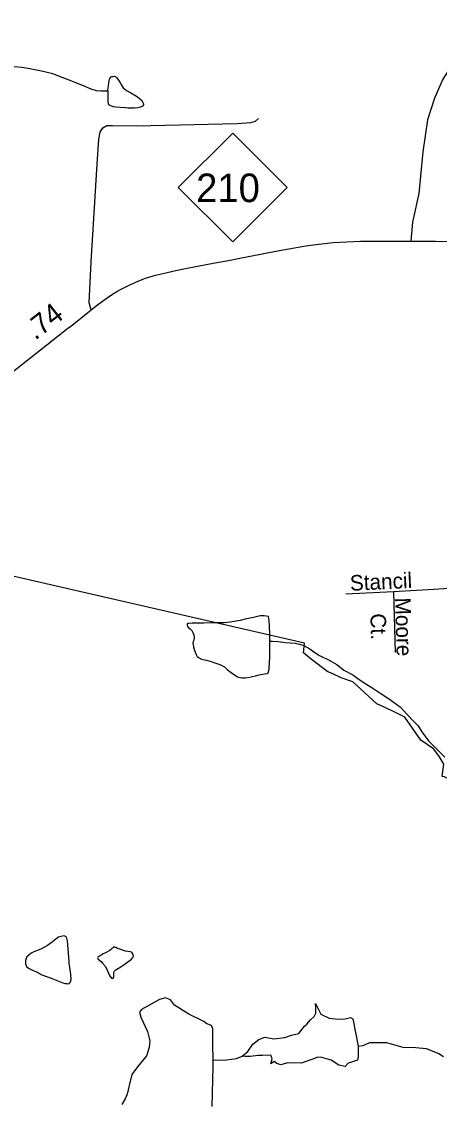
# Model space of a CAD drawing. Extents: x 2082433 to 2279600, y 546599 to 755198.
# Drawn here: x 2093272 to 2095833, y 639289 to 645891 of the extents above; entities that cross this region are included whole.
import ezdxf

# ---------------------------------------------------------------- set-up
doc = ezdxf.new("R2010")
doc.units = 0
for name, color, linetype in [('Exist Boundary Political Fire Districts', 7, 'Continuous'), ('Exist Hydrographic Creek Single Shore', 7, 'Continuous'), ('Exist Hydrographic Misc Water Feature', 7, 'Continuous'), ('Exist Hydrographic Pond Over 1500 Sq Ft', 7, 'Continuous'), ('Exist Road Non-System Type 51', 7, 'Continuous'), ('Exist Road Non-System Type 51 Label', 7, 'Continuous'), ('Exist Road Primary NC Attributed', 7, 'Continuous'), ('Exist Road Primary NC Service Mileage Hundredths English Label', 7, 'Continuous'), ('Exist Road Primary NC Shield CELL', 7, 'Continuous'), ('Exist Road Primary NC Shield Number Label', 7, 'Continuous'), ('Exist Road Secondary Type 51 Attributed', 7, 'Continuous')]:
    doc.layers.add(name, color=color, linetype=linetype)

msp = doc.modelspace()

# ---------------------------------------------------------------- linework, layer by layer
at = {"layer": 'Exist Boundary Political Fire Districts'}
msp.add_lwpolyline([(2095987.4, 641189.7), (2095981.3, 641193.6), (2095892.9, 641247.9), (2095864.6, 641265.2), (2095849, 641266), (2095859.3, 641342.1), (2095833.4, 641388.1), (2095809.9, 641417.3), (2095796.3, 641436.4), (2095719, 641489.7), (2095621.6, 641631.3), (2095543.7, 641668.5), (2095450, 641711.7), (2095302, 641847.1), (2095229.6, 641871.3), (2095175.4, 641897.6), (2095148, 641908), (2095048.9, 641984.4), (2095000.1, 642023.6), (2095005, 642083.8), (2092567, 642644)], dxfattribs=at)
at = {"layer": 'Exist Hydrographic Creek Single Shore'}
for points in [[(2094794.4, 642095.2), (2094810.2, 642095.2), (2094844.3, 642092.9), (2094888.4, 642087.4), (2094948, 642083.7), (2094975.9, 642077.4), (2095002.4, 642069.8), (2095038.1, 642049.8), (2095064.1, 642030), (2095098.3, 642007.8), (2095156.6, 641980.3), (2095204.6, 641952.4), (2095246.6, 641918.4), (2095302.8, 641888.8), (2095340.7, 641860.7), (2095380.9, 641834.8), (2095424.8, 641807.1), (2095473, 641775), (2095526.9, 641741.3), (2095593.3, 641691.5), (2095633.3, 641649.7), (2095677.4, 641601.7), (2095701.6, 641577.8), (2095725.4, 641540.1), (2095741.8, 641518.2), (2095768, 641484.2), (2095793.9, 641456.3), (2095828.3, 641422.3), (2095866.1, 641384.5)], [(2095335, 639614.5), (2095364.7, 639619.6), (2095406.7, 639637), (2095508.2, 639637), (2095607.5, 639609.4), (2095688.5, 639606.3), (2095751, 639601.2), (2095829.9, 639570.4), (2095857.5, 639553)], [(2094449.8, 639529.4), (2094528.7, 639532.5), (2094590.2, 639540.7), (2094625, 639555.1)]]:
    msp.add_lwpolyline(points, dxfattribs=at)
at = {"layer": 'Exist Hydrographic Misc Water Feature'}
for points in [[(2093802, 645464.9), (2093780.1, 645465), (2093757.9, 645464.7), (2093732.3, 645466.6), (2093697.8, 645476.6), (2093651.7, 645496.6), (2093615.8, 645510.6), (2093579.7, 645526.2), (2093521.7, 645547.9), (2093463.9, 645569.7), (2093393.7, 645587.6), (2093323.6, 645601.5), (2093273.6, 645609.5), (2093227.4, 645613.2)], [(2093802, 645464.9), (2093801.8, 645473.1), (2093804, 645497.1), (2093807.7, 645516.8), (2093811.8, 645536.8), (2093817.8, 645551), (2093825.6, 645555.1), (2093833.6, 645555), (2093841.6, 645557.1), (2093849.6, 645553.1), (2093853.7, 645547.2), (2093861.7, 645537), (2093873.6, 645519.4), (2093882, 645505.1), (2093895.9, 645485.1), (2093915.8, 645469.2), (2093942, 645453.5), (2093976.3, 645433.7), (2093992.1, 645421.5), (2094006.2, 645409.7), (2094016.3, 645395.6), (2094020, 645387.7), (2094020.2, 645381.6), (2094014.2, 645373.5), (2094000.1, 645365.5), (2093984.1, 645361.5), (2093964.4, 645359.7), (2093944.3, 645359.4), (2093924.2, 645361.2), (2093908.4, 645363.2), (2093904.1, 645363.4), (2093894.5, 645363.3), (2093876.4, 645365.2), (2093850.4, 645367.1), (2093836.2, 645368.9), (2093822.5, 645373), (2093810.2, 645378.9), (2093804, 645387.2), (2093803.8, 645399), (2093802, 645426.8), (2093802, 645456.8), (2093802, 645464.9)], [(2094794.4, 642095.2), (2094793.8, 642135), (2094791.8, 642188.9), (2094789.7, 642222.8), (2094785.6, 642247), (2094759.6, 642250.9), (2094733.8, 642250.8), (2094693.8, 642240.6), (2094641.9, 642230.6), (2094611.5, 642222.3), (2094550, 642212.1), (2094513.9, 642208.2), (2094482.2, 642208.2), (2094434, 642207.7), (2094389.9, 642205.5), (2094355.8, 642205.4), (2094318.1, 642205.4), (2094298.2, 642203.2), (2094291.9, 642203.3), (2094288, 642201.5), (2094286.1, 642197.3), (2094286.3, 642193.2), (2094290, 642185.3), (2094296, 642177.1), (2094306, 642171.6), (2094316.3, 642161.5), (2094322.4, 642149.6), (2094328, 642135.4), (2094330.4, 642121.3), (2094328.4, 642101.7), (2094324.5, 642093.3), (2094322.4, 642083.5), (2094324.5, 642073.5), (2094326.3, 642061.4), (2094332.5, 642039.4), (2094342.5, 642013.6), (2094348.3, 642001.7), (2094356.7, 641995.6), (2094374.5, 641985.6), (2094404.6, 641979.8), (2094434.8, 641972), (2094456.7, 641963.8), (2094486.7, 641952), (2094515, 641937.9), (2094532.6, 641922.3), (2094557, 641904.4), (2094582.8, 641886.3), (2094595.1, 641878.4), (2094610.9, 641874.3), (2094624.9, 641870.6), (2094642.9, 641872.3), (2094668.8, 641874.5), (2094705, 641882.8), (2094729, 641888.9), (2094760.6, 641895.1), (2094778.7, 641898.8), (2094783, 641901), (2094788.5, 641924.9), (2094794.4, 642001.1), (2094794.4, 642095.2)], [(2093564.8, 640133.5), (2093556.1, 640235.4), (2093554.3, 640259.6), (2093550, 640277.7), (2093546.3, 640285.5), (2093534, 640291.4), (2093522.3, 640289.6), (2093498.3, 640283.5), (2093474.3, 640265.2), (2093460.2, 640253.2), (2093430.4, 640231.3), (2093390.7, 640209), (2093346.8, 640192.9), (2093330.6, 640184.8), (2093316.6, 640172.7), (2093304.7, 640162.8), (2093300.4, 640152.8), (2093296.3, 640140.9), (2093296.7, 640130.7), (2093296.5, 640118.9), (2093302.9, 640103), (2093314.8, 640093.1), (2093343.1, 640079), (2093364.6, 640070.9), (2093397, 640053.1), (2093452.8, 640031.2), (2093525.2, 640003.6), (2093538.9, 639999.5), (2093549.2, 639999.6), (2093559, 639997.7), (2093565, 639999.6), (2093570.9, 640005.6), (2093577.1, 640023.8), (2093574.6, 640055.7), (2093568.4, 640097.7), (2093564.3, 640121.8), (2093564.8, 640133.5)], [(2093866.4, 640092.7), (2093870.5, 640094.5), (2093892.4, 640108.6), (2093914.6, 640126.7), (2093930.8, 640138.9), (2093946.4, 640148.7), (2093950.5, 640155), (2093956.4, 640161), (2093958.7, 640168.8), (2093956.2, 640174.8), (2093954.1, 640180.8), (2093950.5, 640186.6), (2093946.1, 640190.9), (2093938.4, 640192.9), (2093910.1, 640196.7), (2093896.3, 640200.5), (2093880.3, 640206.5), (2093860.4, 640214.4), (2093850.4, 640220.4), (2093846.1, 640220.7), (2093840.3, 640226.4), (2093828, 640214.5), (2093812.5, 640202.2), (2093782.3, 640184.1), (2093772.3, 640180.3), (2093754.4, 640168), (2093746.6, 640164.4), (2093740.5, 640160), (2093736.8, 640156.1), (2093742.7, 640148.3), (2093760.8, 640134.2), (2093768.4, 640124.2), (2093786.4, 640102.4), (2093796.9, 640080.5), (2093803, 640066.2), (2093808.8, 640052.3), (2093814.7, 640042.5), (2093822.9, 640032.3), (2093826.8, 640030.6), (2093833, 640032.5), (2093837.1, 640038.3), (2093836.9, 640052.5), (2093836.7, 640066.4), (2093841, 640074.6), (2093850.8, 640082.5), (2093866.4, 640092.7)]]:
    msp.add_lwpolyline(points, dxfattribs=at)
at = {"layer": 'Exist Hydrographic Pond Over 1500 Sq Ft'}
msp.add_lwpolyline([(2094440.6, 639246.7), (2094445.7, 639491.5), (2094443.7, 639667.8), (2094444.7, 639722.1), (2094436.5, 639741.5), (2094407.8, 639752.8), (2094388.3, 639767.1), (2094298.2, 639812.2), (2094210.1, 639865.5), (2094185.5, 639899.3), (2094154.7, 639910.6), (2094117.9, 639900.3), (2094007.2, 639840.9), (2093995.9, 639823.5), (2094004.1, 639792.7), (2094044.1, 639705.7), (2094058.4, 639648.3), (2094053.3, 639607.3), (2094037.9, 639556.1), (2093982.6, 639488.5), (2093948.8, 639441.3), (2093931.4, 639373.7), (2093920.1, 639320.4), (2093906.8, 639291.8), (2093886.3, 639257.9)], dxfattribs=at)
msp.add_lwpolyline([(2094625, 639555.1), (2094658.8, 639582.7), (2094689.6, 639627.8), (2094726.4, 639656.5), (2094762.3, 639670.8), (2094818.6, 639659.6), (2094886.3, 639667.8), (2094926.2, 639682.1), (2094971.3, 639693.4), (2095005.1, 639738.4), (2095019.5, 639749.7), (2095042, 639777.4), (2095064.5, 639796.8), (2095075.8, 639817.3), (2095075.8, 639848.1), (2095073.8, 639875.7), (2095106.5, 639811.2), (2095156.7, 639786.6), (2095211, 639780.5), (2095256.1, 639783.5), (2095286.9, 639791.7), (2095301.2, 639783.5), (2095335, 639614.5), (2095335, 639549.9), (2095329.9, 639530.5), (2095299.2, 639519.2), (2095273.5, 639511), (2095254.1, 639490.5), (2095217.2, 639498.7), (2095169, 639529.4), (2095112.7, 639546.9), (2095087.1, 639548.9), (2095051.2, 639533.5), (2094985.6, 639511), (2094901.6, 639513.1), (2094861.7, 639501.8), (2094837.1, 639510), (2094819.7, 639521.2), (2094800.2, 639507.9), (2094807.4, 639537.6), (2094800.2, 639560.2), (2094749, 639558.1), (2094721.3, 639558.1), (2094673.2, 639553), (2094642.4, 639553)], close=True, dxfattribs=at)
at = {"layer": 'Exist Road Non-System Type 51'}
for q in [(2095259.8, 642384.4), (2095561.3, 642026.6)]:
    msp.add_line((2095551.2, 642398.8), q, dxfattribs=at)
for points in [[(2093698.9, 644124.9), (2093687.4, 644168.2), (2093698.9, 644419.2), (2093736.4, 645016.5), (2093745.1, 645170.8), (2093753.7, 645214.1), (2093771, 645240.1), (2093794.1, 645254.5), (2093828.7, 645254.5), (2093975.9, 645251.6), (2094590.4, 645266), (2094677, 645271.8), (2094705.9, 645280.5), (2094723.2, 645297.8)], [(2095952.3, 642423.4), (2095797.9, 642413.3), (2095551.2, 642398.8)]]:
    msp.add_lwpolyline(points, dxfattribs=at)
at = {"layer": 'Exist Road Primary NC Attributed'}
for points in [[(2093176, 643712.8), (2093426.2, 643911.1), (2093556.7, 644012.9), (2093571.2, 644023.7), (2093698.9, 644124.9), (2093736.7, 644155.7), (2093790.9, 644195.6), (2093830.1, 644221.8), (2093856.6, 644236.7), (2093883.5, 644251.7), (2093939, 644280.4), (2093987.1, 644300.9), (2094011, 644310.6), (2094030.7, 644318.4), (2094093.4, 644337.1), (2094147.2, 644350.5), (2094208.2, 644364.3), (2094276.6, 644378.5), (2094351.1, 644393), (2094446.2, 644410.6), (2094549.9, 644429.9), (2094589.5, 644437.4), (2094829.9, 644483.6), (2094910.9, 644499.6), (2095002.7, 644514.4), (2095059.2, 644524.2), (2095181.3, 644536.9), (2095348.8, 644544.8), (2095378.2, 644544.8), (2095470.6, 644546.2), (2095657.4, 644545.1)], [(2095657.4, 644545.1), (2095809, 644545.1), (2095907.6, 644543.6), (2096142.1, 644541.8), (2096196, 644542.1), (2096324.9, 644540.6), (2096445.7, 644539.5), (2096685.1, 644537.3), (2096735.7, 644536.2), (2096767.4, 644536.9), (2096847.3, 644532.4), (2096898.3, 644527.2), (2096968.1, 644515.7), (2097032, 644501.1), (2097051.6, 644496.7), (2097084.5, 644486.9), (2097175.9, 644455.6), (2097249.1, 644428), (2097412.8, 644365.3), (2097551.9, 644309.7), (2097765.2, 644226.6), (2097892.4, 644177.3), (2098081.6, 644102.6)]]:
    msp.add_lwpolyline(points, dxfattribs=at)
at = {"layer": 'Exist Road Primary NC Shield CELL'}
msp.add_lwpolyline([(2094232.8, 644874.5), (2094565.8, 645207.5), (2094898.8, 644874.5), (2094565.8, 644541.5)], close=True, dxfattribs=at)
at = {"layer": 'Exist Road Secondary Type 51 Attributed'}
msp.add_lwpolyline([(2098107.6, 647116.9), (2097989.3, 647044.8), (2097780.2, 646948.3), (2097660.4, 646904.9), (2097396.7, 646771.5), (2097248.7, 646676), (2097002.9, 646497.6), (2096657.6, 646244.4), (2096262.1, 645953), (2096069.6, 645808.1), (2095955, 645696.7), (2095854.2, 645537.3), (2095802.3, 645421.9), (2095759, 645289.1), (2095730.1, 645092.9), (2095707, 644837.6), (2095668.5, 644662.8), (2095657.4, 644545.1)], dxfattribs=at)

# ---------------------------------------------------------------- texts
at = {"layer": 'Exist Road Non-System Type 51 Label'}
for s, rotation, p in [('Stancil', 2.68579, (2095286.3, 642404.2)), ('Moore', 271.70853, (2095560.2, 642361.6)), ('Ct.', 271.70853, (2095409.3, 642264.8))]:
    msp.add_text(s, height=95, rotation=rotation, dxfattribs=at).set_placement(p)
at = {"layer": 'Exist Road Primary NC Service Mileage Hundredths English Label'}
msp.add_text('.74', height=125, rotation=37.95858, dxfattribs=at).set_placement((2093355.9, 643935.5))
at = {"layer": 'Exist Road Primary NC Shield Number Label'}
msp.add_text('210', height=175, dxfattribs=at).set_placement((2094341.9, 644784.8))

doc.saveas('drawing.dxf')
